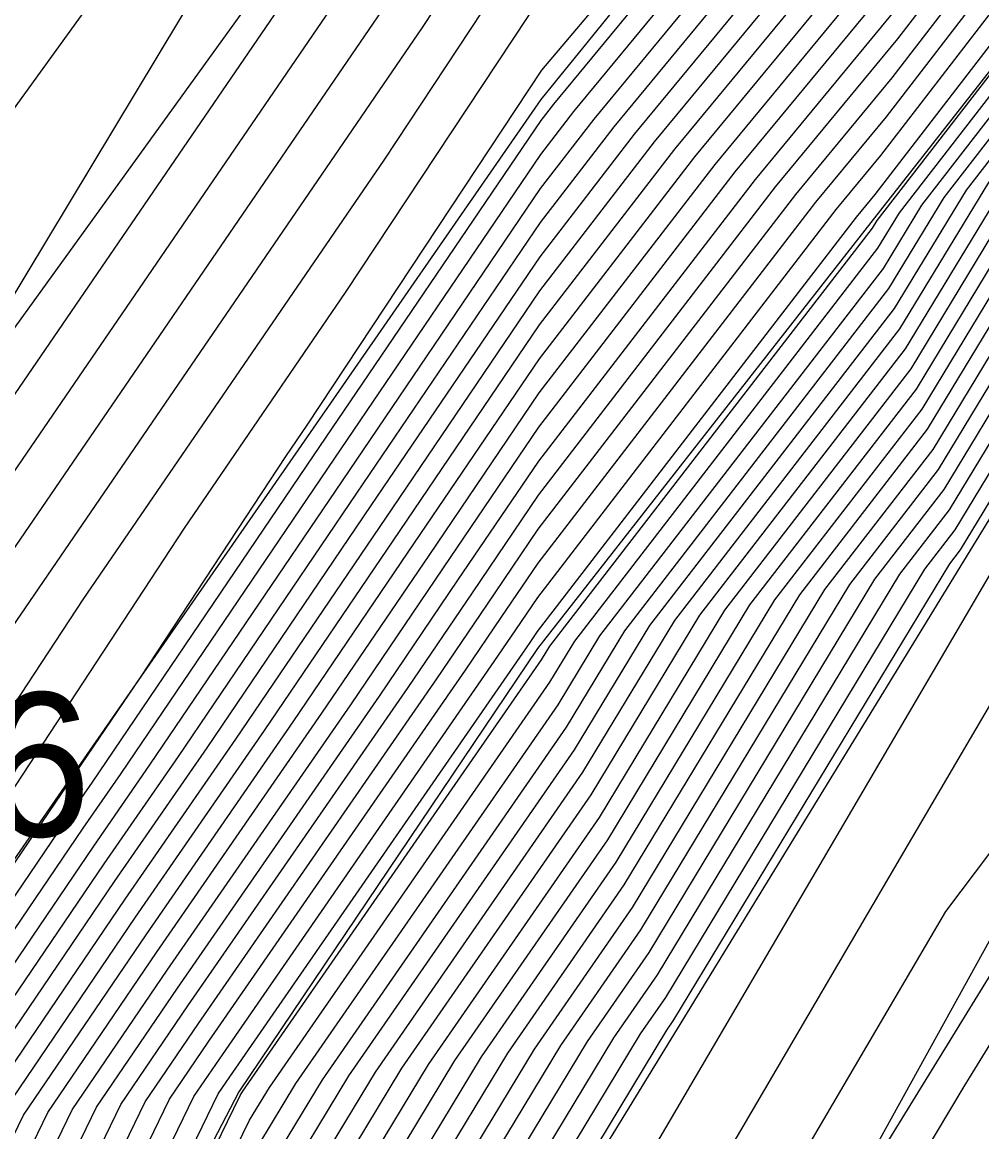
# Model space of a CAD drawing. Extents: x 2188792 to 2191981, y 386090 to 389710.
# Drawn here: x 2190439.7 to 2190456.4, y 387997.76 to 388017.08 of the extents above; entities that cross this region are included whole.
import ezdxf

# ---------------------------------------------------------------- set-up
doc = ezdxf.new("R2010")
doc.units = 0
for name, color, linetype in [('DTM Contours Major', 7, 'Continuous'), ('DTM Contours Minor', 7, 'Continuous'), ('Exist DTM Breakline', 7, 'Continuous'), ('Exist Roads EOP', 7, 'Continuous'), ('Exist Roads EOT', 7, 'Continuous'), ('Exist Roads EOT Cogo Number', 7, 'Continuous'), ('PH Exist DTM Breakline', 7, 'Continuous')]:
    doc.layers.add(name, color=color, linetype=linetype)

msp = doc.modelspace()

# ---------------------------------------------------------------- linework, layer by layer
at = {"layer": 'DTM Contours Major'}
for points in [[(2190433.715, 388002.043), (2190448.669, 388023.903), (2190448.885, 388024.231), (2190449.271, 388024.687), (2190449.526, 388025.053), (2190461.193, 388042.146), (2190461.424, 388042.5), (2190461.758, 388043.023), (2190475.483, 388064.331)], [(2190439.517, 387988.718), (2190443.818, 387997.532), (2190444.465, 387998.602), (2190449.028, 388005.195), (2190449.754, 388006.395), (2190454.691, 388012.792), (2190455.357, 388013.891), (2190460.374, 388020.373), (2190461.003, 388021.203), (2190466.04, 388027.87), (2190466.561, 388028.559), (2190471.735, 388035.405), (2190472.142, 388035.944), (2190477.46, 388042.982), (2190477.747, 388043.361), (2190482.028, 388049.335), (2190482.15, 388049.495), (2190485.744, 388054.523), (2190486.518, 388055.621), (2190486.54, 388055.652), (2190490.811, 388061.708)], [(2190438.032, 387997.862), (2190441.127, 388002.426), (2190442.42, 388004.297), (2190445.526, 388008.877), (2190448.72, 388013.588), (2190450.004, 388015.258), (2190455.734, 388022.199), (2190457.087, 388023.956), (2190458.37, 388025.67), (2190462.456, 388031.342), (2190466.67, 388037.191), (2190467.813, 388038.72), (2190472.113, 388044.693), (2190473.157, 388046.091), (2190473.928, 388047.186), (2190478.284, 388053.237), (2190478.986, 388054.234), (2190482.994, 388059.681)], [(2190437.291, 387992.208), (2190440.149, 387998.095), (2190442.039, 388000.882), (2190444.918, 388005.046), (2190446.782, 388007.795), (2190448.699, 388010.623), (2190451.76, 388014.602), (2190455.238, 388018.815), (2190458.32, 388022.817), (2190461.24, 388026.719), (2190463.795, 388030.265), (2190466.429, 388033.922), (2190469.255, 388037.705), (2190471.991, 388041.504), (2190474.703, 388045.137), (2190476.705, 388047.982), (2190479.57, 388051.962), (2190481.496, 388054.696), (2190484.176, 388058.338)], [(2190439.235, 388003.263), (2190442.525, 388008.271), (2190445.33, 388012.371), (2190448.767, 388017.576), (2190454.9, 388024.819), (2190458.941, 388030.626), (2190461.469, 388034.33), (2190465.519, 388040.16), (2190469.259, 388045.545), (2190472.725, 388050.534), (2190477.918, 388058.151)], [(2190437.873, 387989.277), (2190442.266, 387998.327), (2190442.951, 387999.337), (2190447.416, 388005.796), (2190448.039, 388006.714), (2190448.679, 388007.658), (2190453.516, 388013.947), (2190454.742, 388015.432), (2190459.552, 388021.678), (2190464.111, 388027.769), (2190465.133, 388029.188), (2190466.188, 388030.652), (2190470.698, 388036.69), (2190471.869, 388038.315), (2190476.248, 388044.182), (2190479.482, 388048.777), (2190480.857, 388050.687), (2190484.007, 388055.159), (2190485.358, 388056.995)], [(2190439.109, 387984.639), (2190440.23, 387985.959), (2190441.836, 387989.666), (2190444.626, 387995.382), (2190446.771, 387998.933), (2190449.748, 388003.235), (2190451.93, 388006.842), (2190455.17, 388011.041), (2190457.299, 388014.553), (2190460.611, 388018.832), (2190462.764, 388021.676), (2190466.08, 388026.065), (2190468.17, 388028.826), (2190471.566, 388033.321), (2190473.589, 388035.994), (2190477.07, 388040.601), (2190479.022, 388043.18), (2190481.816, 388047.079), (2190483.521, 388049.295), (2190486.38, 388053.295), (2190488.012, 388055.412)], [(2190437.992, 387979.857), (2190439.736, 387982.468), (2190441.552, 387984.606), (2190444.155, 387990.614), (2190445.433, 387993.232), (2190449.077, 387999.265), (2190450.469, 388001.276), (2190454.105, 388007.29), (2190455.65, 388009.291), (2190459.241, 388015.214), (2190460.848, 388017.291), (2190464.525, 388022.15), (2190466.12, 388024.261), (2190469.779, 388029.094), (2190471.398, 388031.237), (2190475.036, 388036.044), (2190476.68, 388038.22), (2190480.296, 388042.998), (2190481.603, 388044.822), (2190484.893, 388049.095), (2190486.197, 388050.919), (2190489.489, 388055.191)], [(2190436.393, 387973.509), (2190440.087, 387979.883), (2190440.363, 387980.297), (2190442.875, 387983.254), (2190445.223, 387988.673), (2190447.014, 387991.316), (2190447.684, 387992.334), (2190451.537, 387998.911), (2190455.759, 388006.119), (2190460.408, 388014.054), (2190463.124, 388017.654), (2190466.834, 388022.412), (2190467.179, 388023.047), (2190471.263, 388028.317), (2190475.023, 388033.169), (2190477.546, 388036.694), (2190482.398, 388042.993), (2190486.84, 388048.499), (2190491.059, 388053.729)]]:
    msp.add_lwpolyline(points, dxfattribs=at)
at = {"layer": 'DTM Contours Minor'}
for points in [[(2190435.477, 388003.289), (2190448.001, 388021.597), (2190448.862, 388022.9), (2190450.397, 388024.714), (2190451.409, 388026.168), (2190461.443, 388040.868), (2190462.249, 388042.028), (2190462.993, 388043.099), (2190463.682, 388044.092), (2190478.618, 388065.998)], [(2190437.239, 388004.534), (2190447.333, 388019.29), (2190448.838, 388021.569), (2190451.523, 388024.74), (2190453.292, 388027.282), (2190461.45, 388039.234), (2190463.066, 388041.561), (2190464.56, 388043.711), (2190465.943, 388045.703), (2190478.443, 388064.036)], [(2190439.001, 388005.78), (2190446.665, 388016.984), (2190448.814, 388020.238), (2190452.649, 388024.766), (2190455.175, 388028.397), (2190461.456, 388037.599), (2190463.884, 388041.094), (2190466.126, 388044.322), (2190468.204, 388047.313), (2190478.268, 388062.075)], [(2190439.172, 387987.041), (2190439.981, 387988.908), (2190443.98, 387997.102), (2190444.926, 387998.668), (2190449.172, 388004.803), (2190450.189, 388006.484), (2190454.787, 388012.442), (2190455.745, 388014.024), (2190460.421, 388020.064), (2190461.355, 388021.298), (2190466.048, 388027.509), (2190466.883, 388028.612), (2190471.701, 388034.988), (2190472.432, 388035.954), (2190477.382, 388042.506), (2190478.002, 388043.325), (2190481.985, 388048.884), (2190482.425, 388049.455), (2190486.527, 388055.195), (2190486.831, 388055.589), (2190491.064, 388061.527)], [(2190437.43, 388008.804), (2190445.156, 388021.632), (2190455.739, 388037.896), (2190457.808, 388042.551), (2190459.422, 388045.177), (2190467.2, 388061.093)], [(2190439.437, 387986.77), (2190440.445, 387989.097), (2190444.141, 387996.672), (2190445.387, 387998.734), (2190449.316, 388004.411), (2190450.624, 388006.574), (2190454.883, 388012.092), (2190456.134, 388014.156), (2190460.469, 388019.756), (2190461.707, 388021.393), (2190466.056, 388027.148), (2190467.205, 388028.666), (2190471.667, 388034.571), (2190472.721, 388035.964), (2190477.304, 388042.029), (2190478.257, 388043.288), (2190481.943, 388048.433), (2190482.699, 388049.415), (2190486.49, 388054.72), (2190487.126, 388055.544), (2190491.033, 388061.025)], [(2190436.762, 387997.723), (2190440.58, 388003.353), (2190440.922, 388003.847), (2190444.772, 388009.526), (2190448.732, 388015.367), (2190448.951, 388015.651), (2190456.032, 388024.229), (2190456.348, 388024.64), (2190456.647, 388025.04), (2190461.653, 388031.988), (2190466.815, 388039.153), (2190466.947, 388039.329), (2190472.187, 388046.606), (2190472.23, 388046.664), (2190472.262, 388046.709), (2190474.838, 388050.288), (2190477.247, 388053.756), (2190477.569, 388054.228), (2190482.232, 388060.611)], [(2190438.859, 387985.508), (2190439.701, 387986.5), (2190440.909, 387989.287), (2190444.303, 387996.242), (2190445.848, 387998.801), (2190449.46, 388004.019), (2190451.059, 388006.663), (2190454.978, 388011.742), (2190456.522, 388014.288), (2190460.516, 388019.448), (2190462.06, 388021.487), (2190466.064, 388026.787), (2190467.527, 388028.719), (2190471.633, 388034.154), (2190473.01, 388035.974), (2190477.226, 388041.553), (2190478.512, 388043.252), (2190481.9, 388047.982), (2190482.973, 388049.375), (2190486.454, 388054.245), (2190487.421, 388055.5), (2190491.003, 388060.524)], [(2190437.185, 387997.77), (2190440.762, 388003.044), (2190441.421, 388003.997), (2190445.023, 388009.309), (2190448.728, 388014.774), (2190449.302, 388015.52), (2190455.933, 388023.552), (2190456.594, 388024.412), (2190457.221, 388025.25), (2190461.921, 388031.772), (2190466.767, 388038.499), (2190467.235, 388039.126), (2190472.162, 388045.968), (2190472.539, 388046.473), (2190472.817, 388046.868), (2190477.769, 388053.747), (2190477.981, 388054.049), (2190482.521, 388060.218)], [(2190437.609, 387997.816), (2190440.945, 388002.735), (2190441.921, 388004.147), (2190445.274, 388009.093), (2190448.724, 388014.181), (2190449.653, 388015.389), (2190455.833, 388022.876), (2190456.841, 388024.184), (2190457.795, 388025.46), (2190462.188, 388031.557), (2190466.719, 388037.845), (2190467.524, 388038.923), (2190472.138, 388045.33), (2190472.848, 388046.282), (2190473.373, 388047.027), (2190478.026, 388053.492), (2190478.483, 388054.141), (2190482.758, 388059.95)], [(2190437.991, 388002.806), (2190440.763, 388007.025), (2190445.998, 388014.678), (2190448.791, 388018.907), (2190453.774, 388024.793), (2190457.058, 388029.512), (2190461.463, 388035.965), (2190464.701, 388040.627), (2190467.693, 388044.933), (2190470.464, 388048.924), (2190478.093, 388060.113)], [(2190438.984, 387985.074), (2190439.966, 387986.229), (2190441.372, 387989.476), (2190444.464, 387995.812), (2190446.309, 387998.867), (2190449.604, 388003.627), (2190451.494, 388006.753), (2190455.074, 388011.392), (2190456.911, 388014.421), (2190460.564, 388019.14), (2190462.412, 388021.582), (2190466.072, 388026.426), (2190467.848, 388028.773), (2190471.6, 388033.738), (2190473.3, 388035.984), (2190477.148, 388041.077), (2190478.767, 388043.216), (2190481.858, 388047.53), (2190483.247, 388049.335), (2190486.417, 388053.77), (2190487.717, 388055.456), (2190490.972, 388060.023)], [(2190438.455, 387997.909), (2190441.31, 388002.117), (2190442.92, 388004.447), (2190445.777, 388008.661), (2190448.716, 388012.995), (2190450.355, 388015.127), (2190455.635, 388021.522), (2190457.334, 388023.728), (2190458.944, 388025.879), (2190462.724, 388031.126), (2190466.622, 388036.537), (2190468.101, 388038.517), (2190472.089, 388044.055), (2190473.466, 388045.9), (2190474.483, 388047.345), (2190478.541, 388052.982), (2190479.488, 388054.326), (2190483.231, 388059.412)], [(2190438.879, 387997.955), (2190441.492, 388001.808), (2190443.42, 388004.597), (2190446.028, 388008.444), (2190448.712, 388012.402), (2190450.707, 388014.996), (2190455.536, 388020.846), (2190457.58, 388023.5), (2190459.518, 388026.089), (2190462.991, 388030.911), (2190466.574, 388035.883), (2190468.39, 388038.314), (2190472.064, 388043.417), (2190473.775, 388045.709), (2190475.039, 388047.504), (2190478.798, 388052.727), (2190479.99, 388054.419), (2190483.467, 388059.144)], [(2190439.302, 387998.002), (2190441.674, 388001.499), (2190443.919, 388004.747), (2190446.279, 388008.228), (2190448.707, 388011.809), (2190451.058, 388014.865), (2190455.437, 388020.169), (2190457.827, 388023.272), (2190460.092, 388026.299), (2190463.259, 388030.696), (2190466.526, 388035.229), (2190468.678, 388038.111), (2190472.04, 388042.779), (2190474.084, 388045.518), (2190475.594, 388047.664), (2190479.056, 388052.472), (2190480.492, 388054.511), (2190483.703, 388058.875)], [(2190437.175, 387992.794), (2190439.726, 387998.048), (2190441.857, 388001.191), (2190444.419, 388004.896), (2190446.531, 388008.012), (2190448.703, 388011.216), (2190451.409, 388014.733), (2190455.337, 388019.492), (2190458.073, 388023.045), (2190460.666, 388026.509), (2190463.527, 388030.48), (2190466.477, 388034.575), (2190468.967, 388037.908), (2190472.015, 388042.142), (2190474.394, 388045.328), (2190476.15, 388047.823), (2190479.313, 388052.217), (2190480.994, 388054.604), (2190483.94, 388058.607)], [(2190437.408, 387991.621), (2190440.572, 387998.141), (2190442.222, 388000.573), (2190445.418, 388005.196), (2190447.033, 388007.579), (2190448.695, 388010.03), (2190452.112, 388014.471), (2190455.139, 388018.139), (2190458.566, 388022.589), (2190461.814, 388026.929), (2190464.062, 388030.05), (2190466.381, 388033.268), (2190469.544, 388037.502), (2190471.966, 388040.866), (2190475.012, 388044.946), (2190477.261, 388048.141), (2190479.828, 388051.707), (2190481.998, 388054.789), (2190484.413, 388058.069)], [(2190437.524, 387991.035), (2190440.996, 387998.187), (2190442.404, 388000.264), (2190445.918, 388005.346), (2190447.285, 388007.363), (2190448.691, 388009.437), (2190452.463, 388014.34), (2190455.04, 388017.462), (2190458.813, 388022.361), (2190462.388, 388027.139), (2190464.33, 388029.834), (2190466.333, 388032.614), (2190469.833, 388037.299), (2190471.942, 388040.228), (2190475.321, 388044.755), (2190477.816, 388048.3), (2190480.085, 388051.452), (2190482.501, 388054.881), (2190484.649, 388057.801)], [(2190437.64, 387990.449), (2190441.419, 387998.234), (2190442.586, 387999.955), (2190446.417, 388005.496), (2190447.536, 388007.146), (2190448.687, 388008.844), (2190452.814, 388014.209), (2190454.941, 388016.785), (2190459.059, 388022.133), (2190462.962, 388027.349), (2190464.598, 388029.619), (2190466.284, 388031.96), (2190470.121, 388037.096), (2190471.917, 388039.59), (2190475.63, 388044.564), (2190478.372, 388048.459), (2190480.342, 388051.197), (2190483.003, 388054.974), (2190484.886, 388057.532)], [(2190437.757, 387989.863), (2190441.843, 387998.28), (2190442.769, 387999.646), (2190446.917, 388005.646), (2190447.787, 388006.93), (2190448.683, 388008.251), (2190453.165, 388014.078), (2190454.841, 388016.109), (2190459.306, 388021.905), (2190463.536, 388027.559), (2190464.865, 388029.404), (2190466.236, 388031.306), (2190470.41, 388036.893), (2190471.893, 388038.953), (2190475.939, 388044.373), (2190478.927, 388048.618), (2190480.6, 388050.942), (2190483.505, 388055.066), (2190485.122, 388057.264)], [(2190437.99, 387988.691), (2190442.689, 387998.373), (2190443.134, 387999.028), (2190447.916, 388005.946), (2190448.29, 388006.498), (2190448.675, 388007.065), (2190453.868, 388013.816), (2190454.643, 388014.755), (2190459.799, 388021.45), (2190464.685, 388027.979), (2190465.401, 388028.973), (2190466.14, 388029.998), (2190470.987, 388036.487), (2190471.844, 388037.677), (2190476.557, 388043.991), (2190480.038, 388048.936), (2190481.114, 388050.432), (2190484.509, 388055.251), (2190485.595, 388056.726)], [(2190438.438, 387988.789), (2190443.113, 387998.42), (2190443.316, 387998.719), (2190448.416, 388006.096), (2190448.541, 388006.281), (2190448.67, 388006.472), (2190454.219, 388013.685), (2190454.544, 388014.078), (2190460.045, 388021.222), (2190465.259, 388028.189), (2190465.669, 388028.758), (2190466.091, 388029.344), (2190471.276, 388036.284), (2190471.82, 388037.039), (2190476.867, 388043.8), (2190480.593, 388049.095), (2190481.372, 388050.177), (2190485.011, 388055.344), (2190485.831, 388056.458)], [(2190436.338, 387997.677), (2190440.398, 388003.662), (2190440.422, 388003.697), (2190441.77, 388005.685), (2190444.287, 388009.516), (2190444.662, 388010.065), (2190448.744, 388016.245), (2190456.026, 388024.846), (2190460.824, 388031.741), (2190461.476, 388032.696), (2190466.336, 388039.693), (2190470.826, 388046.156), (2190474.986, 388052.145), (2190477.744, 388056.19)], [(2190438.59, 387988.339), (2190443.495, 387998.392), (2190443.542, 387998.469), (2190448.74, 388005.978), (2190448.883, 388006.216), (2190454.499, 388013.493), (2190454.58, 388013.627), (2190460.279, 388020.989), (2190460.298, 388021.014), (2190461.174, 388022.173), (2190465.833, 388028.399), (2190465.936, 388028.542), (2190466.043, 388028.69), (2190471.564, 388036.081), (2190471.795, 388036.402), (2190477.176, 388043.61), (2190481.149, 388049.254), (2190481.629, 388049.922), (2190485.513, 388055.436), (2190486.068, 388056.189)], [(2190439.053, 387988.528), (2190443.657, 387997.962), (2190444.003, 387998.535), (2190448.884, 388005.586), (2190449.319, 388006.305), (2190454.595, 388013.142), (2190454.969, 388013.759), (2190460.327, 388020.681), (2190460.651, 388021.109), (2190466.032, 388028.231), (2190466.24, 388028.505), (2190471.768, 388035.822), (2190471.853, 388035.934), (2190475.541, 388040.815), (2190477.485, 388043.419), (2190481.704, 388049.413), (2190481.887, 388049.667), (2190486.015, 388055.529), (2190486.304, 388055.921)], [(2190439.235, 387984.205), (2190440.495, 387985.688), (2190442.3, 387989.855), (2190444.787, 387994.952), (2190447.232, 387999), (2190449.892, 388002.843), (2190452.365, 388006.932), (2190455.266, 388010.691), (2190457.687, 388014.685), (2190460.658, 388018.523), (2190463.116, 388021.771), (2190466.088, 388025.704), (2190468.492, 388028.88), (2190471.532, 388032.904), (2190473.878, 388036.004), (2190476.992, 388040.124), (2190479.277, 388043.143), (2190481.773, 388046.628), (2190483.796, 388049.255), (2190486.343, 388052.819), (2190488.307, 388055.368)], [(2190439.36, 387983.771), (2190440.759, 387985.418), (2190442.764, 387990.045), (2190444.949, 387994.522), (2190447.693, 387999.066), (2190450.036, 388002.452), (2190452.8, 388007.021), (2190455.362, 388010.341), (2190458.076, 388014.817), (2190460.706, 388018.215), (2190463.469, 388021.866), (2190466.096, 388025.343), (2190468.814, 388028.934), (2190471.499, 388032.487), (2190474.168, 388036.014), (2190476.914, 388039.648), (2190479.532, 388043.107), (2190481.731, 388046.176), (2190484.07, 388049.215), (2190486.307, 388052.344), (2190488.603, 388055.324)], [(2190438.411, 387979.862), (2190439.862, 387982.034), (2190441.817, 387984.336), (2190444.619, 387990.803), (2190445.595, 387992.802), (2190449.538, 387999.331), (2190450.613, 388000.884), (2190454.541, 388007.379), (2190455.746, 388008.94), (2190459.629, 388015.347), (2190460.895, 388016.982), (2190464.878, 388022.244), (2190466.128, 388023.9), (2190470.101, 388029.148), (2190471.364, 388030.82), (2190475.325, 388036.054), (2190476.602, 388037.743), (2190480.551, 388042.962), (2190481.561, 388044.371), (2190485.167, 388049.055), (2190486.16, 388050.444), (2190489.784, 388055.147)], [(2190438.83, 387979.867), (2190439.987, 387981.599), (2190442.081, 387984.065), (2190445.083, 387990.993), (2190445.756, 387992.373), (2190449.999, 387999.398), (2190450.757, 388000.492), (2190454.976, 388007.469), (2190455.842, 388008.59), (2190460.017, 388015.479), (2190460.943, 388016.674), (2190465.23, 388022.339), (2190466.137, 388023.539), (2190470.422, 388029.201), (2190471.33, 388030.403), (2190475.614, 388036.064), (2190476.524, 388037.267), (2190480.806, 388042.926), (2190481.519, 388043.92), (2190485.441, 388049.015), (2190486.123, 388049.969), (2190490.08, 388055.103)], [(2190439.485, 387983.337), (2190441.023, 387985.147), (2190443.228, 387990.235), (2190445.11, 387994.092), (2190448.154, 387999.132), (2190450.18, 388002.06), (2190453.235, 388007.111), (2190455.458, 388009.991), (2190458.464, 388014.95), (2190460.753, 388017.907), (2190463.821, 388021.96), (2190466.104, 388024.982), (2190469.135, 388028.987), (2190471.465, 388032.07), (2190474.457, 388036.024), (2190476.836, 388039.172), (2190479.787, 388043.071), (2190481.688, 388045.725), (2190484.344, 388049.175), (2190486.27, 388051.869), (2190488.898, 388055.28)], [(2190439.611, 387982.902), (2190441.288, 387984.877), (2190443.692, 387990.424), (2190445.272, 387993.662), (2190448.615, 387999.199), (2190450.325, 388001.668), (2190453.67, 388007.2), (2190455.554, 388009.641), (2190458.852, 388015.082), (2190460.801, 388017.599), (2190464.173, 388022.055), (2190466.112, 388024.621), (2190469.457, 388029.041), (2190471.431, 388031.653), (2190474.746, 388036.034), (2190476.758, 388038.696), (2190480.042, 388043.034), (2190481.646, 388045.274), (2190484.618, 388049.135), (2190486.233, 388051.394), (2190489.193, 388055.236)], [(2190439.249, 387979.872), (2190440.112, 387981.165), (2190442.346, 387983.795), (2190445.547, 387991.182), (2190445.918, 387991.943), (2190450.46, 387999.464), (2190450.901, 388000.1), (2190455.411, 388007.558), (2190455.937, 388008.24), (2190460.406, 388015.611), (2190460.99, 388016.366), (2190465.582, 388022.433), (2190466.145, 388023.178), (2190470.744, 388029.255), (2190471.297, 388029.986), (2190475.904, 388036.074), (2190476.446, 388036.791), (2190481.061, 388042.889), (2190481.476, 388043.468), (2190485.715, 388048.975), (2190486.086, 388049.494), (2190490.375, 388055.059)], [(2190439.668, 387979.878), (2190440.238, 387980.731), (2190442.61, 387983.524), (2190446.011, 387991.372), (2190446.079, 387991.513), (2190450.922, 387999.53), (2190451.045, 387999.709), (2190455.846, 388007.648), (2190456.033, 388007.89), (2190460.794, 388015.743), (2190461.037, 388016.058), (2190465.934, 388022.528), (2190466.153, 388022.817), (2190471.066, 388029.309), (2190471.263, 388029.569), (2190476.193, 388036.084), (2190476.368, 388036.315), (2190481.316, 388042.853), (2190481.434, 388043.017), (2190485.989, 388048.935), (2190486.05, 388049.019), (2190490.513, 388054.811)], [(2190435.376, 387971.909), (2190440.54, 387979.076), (2190440.714, 387980.128), (2190443.139, 387982.983), (2190444.067, 387985.125), (2190448.176, 387991.188), (2190449.713, 387993.524), (2190452.25, 387997.854), (2190455.03, 388002.6), (2190458.091, 388007.825), (2190466.157, 388018.515), (2190468.19, 388021.822), (2190468.337, 388022.065), (2190469.353, 388023.165), (2190469.971, 388024.302), (2190471.305, 388026.023), (2190472.533, 388027.609), (2190479.862, 388037.847), (2190484.022, 388043.247), (2190487.83, 388047.968), (2190491.446, 388052.452)], [(2190434.33, 387970.279), (2190441.587, 387980.351), (2190444.865, 387984.459), (2190449.338, 387991.06), (2190451.742, 387994.713), (2190452.963, 387996.797), (2190454.301, 387999.082), (2190455.774, 388001.596), (2190459.656, 388006.741), (2190468.411, 388020.98), (2190469.044, 388022.027), (2190471.547, 388024.737), (2190473.417, 388026.762), (2190482.178, 388039.001), (2190485.645, 388043.502), (2190488.819, 388047.437)], [(2190421.177, 387953.704), (2190431.258, 387966.392), (2190431.735, 387966.874), (2190431.903, 387967.058), (2190432.546, 387967.74), (2190433.284, 387968.65), (2190436.607, 387973.261), (2190449.349, 387989.234), (2190450.5, 387990.932), (2190453.155, 387994.968), (2190453.614, 387995.705), (2190453.79, 387996), (2190468.632, 388020.138), (2190469.751, 388021.99), (2190471.979, 388024.401), (2190477.482, 388030.359), (2190484.493, 388040.155), (2190487.269, 388043.757), (2190489.809, 388046.907)], [(2190420.232, 387951.855), (2190426.623, 387959.899), (2190431.949, 387966.267), (2190433.013, 387967.789), (2190449.466, 387988.103), (2190451.289, 387990.645), (2190453.472, 387994.154), (2190456.095, 387998.547), (2190468.853, 388019.295), (2190470.457, 388021.952), (2190472.41, 388024.065), (2190481.547, 388033.956), (2190486.809, 388041.308), (2190488.892, 388044.012)]]:
    msp.add_lwpolyline(points, dxfattribs=at)
at = {"layer": 'Exist DTM Breakline'}
msp.add_lwpolyline([(2190531.414, 387983.348), (2190523.321, 387982.244), (2190518.205, 387990.72), (2190532.706, 388005.307), (2190545.06, 388009.51), (2190544.98, 388025.171), (2190553.65, 388044.533), (2190565.286, 388076.436), (2190564.881, 388091.069), (2190553.516, 388090.538), (2190520.701, 388063.835), (2190493.776, 388044.778), (2190468.123, 388022.077), (2190450.903, 387990.888), (2190420.065, 387951.529), (2190427.502, 387947.08), (2190422.045, 387940.172), (2190405.691, 387955.628), (2190413.085, 387959.873)], dxfattribs=at)
at = {"layer": 'Exist Roads EOP'}
msp.add_lwpolyline([(2191134.602, 388861.742), (2191096.259, 388823.8), (2191059.297, 388787.244), (2191021.316, 388749.148), (2190986.543, 388714.398), (2190949.487, 388676.464), (2190915.386, 388640.384), (2190880.06, 388601.534), (2190847.373, 388563.892), (2190814.156, 388524.043), (2190784.01, 388486.17), (2190753.438, 388446.547), (2190720.707, 388403.308), (2190691.569, 388363.271), (2190662.389, 388323.233), (2190633.272, 388282.773), (2190602.912, 388240.265), (2190571.201, 388196.09), (2190539.16, 388151.522), (2190509, 388109.198), (2190478.709, 388067.021), (2190448.893, 388024.678), (2190418.629, 387982.769)], dxfattribs=at)
at = {"layer": 'Exist Roads EOT'}
msp.add_lwpolyline([(2190928.044, 388656.144), (2190892.581, 388617.901), (2190858.144, 388578.56), (2190824.348, 388538.22), (2190795.065, 388501.961), (2190763.61, 388461.827), (2190731.812, 388420.195), (2190701.338, 388378.609), (2190671.384, 388337.618), (2190641.373, 388296.321), (2190610.834, 388253.969), (2190580.32, 388211.382), (2190550.521, 388169.982), (2190519.765, 388127.197), (2190491.337, 388087.267), (2190459.805, 388043.503), (2190428.552, 388000.405)], dxfattribs=at)
at = {"layer": 'PH Exist DTM Breakline'}
for points in [[(2190520.752, 388094.857), (2190515.544, 388087.941), (2190510.336, 388081.025), (2190505.128, 388074.108), (2190499.919, 388067.192), (2190495.294, 388061.104), (2190490.668, 388055.015), (2190486.043, 388048.927), (2190481.417, 388042.839), (2190476.331, 388036.088), (2190471.244, 388029.338), (2190466.158, 388022.588), (2190461.071, 388015.838), (2190456.086, 388007.697), (2190451.101, 387999.556), (2190446.116, 387991.415), (2190443.312, 387982.806)], [(2190491.077, 388061.747), (2190486.561, 388055.629), (2190482.044, 388049.511), (2190477.527, 388043.392), (2190471.777, 388035.931), (2190466.027, 388028.47), (2190460.276, 388021.008), (2190454.472, 388013.59), (2190448.668, 388006.172), (2190443.47, 387998.459), (2190438.099, 387988.139), (2190432.436, 387979.788), (2190426.734, 387972.288), (2190423.97, 387967.04)], [(2190419.927, 387971.642), (2190421.302, 387973.231), (2190428.739, 387983.125), (2190432.473, 387990.394), (2190436.208, 387997.662), (2190440.384, 388003.685), (2190444.559, 388009.709), (2190448.735, 388015.732), (2190456.122, 388024.848)]]:
    msp.add_lwpolyline(points, dxfattribs=at)

# ---------------------------------------------------------------- texts
at = {"layer": 'Exist Roads EOT Cogo Number'}
msp.add_text('LC896', height=2.5, dxfattribs=at).set_placement((2190431.052, 388002.905))

doc.saveas('drawing.dxf')
